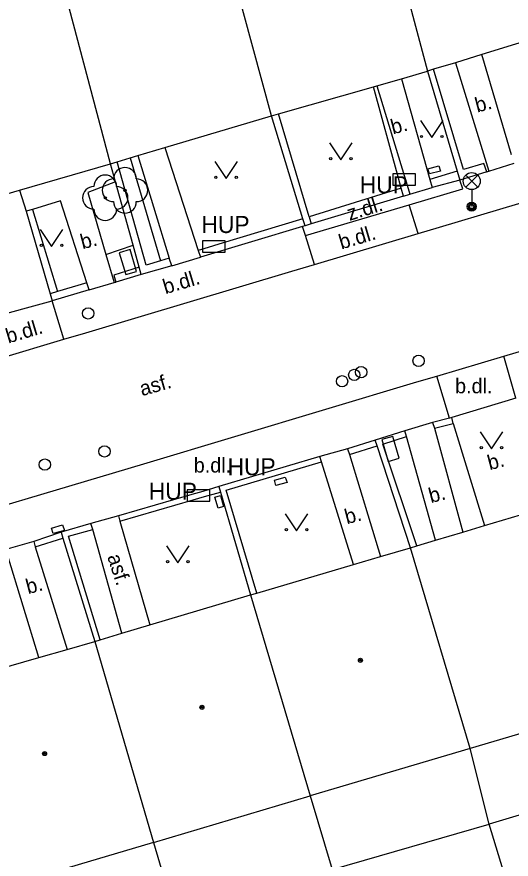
# Model space of a CAD drawing. Extents: x -596229 to -595156, y -1161237 to -1159376.
# Drawn here: x -595512.72 to -595490.95, y -1160614.97 to -1160577.87 of the extents above; entities that cross this region are included whole.
import ezdxf

# ---------------------------------------------------------------- set-up
doc = ezdxf.new("R2010")
doc.units = 0
for name, color, linetype in [('DOP - rozhrani ploch obecne', 7, 'Continuous'), ('Level 22', 7, 'Continuous'), ('Level 24', 7, 'Continuous'), ('Level 28', 7, 'Continuous'), ('Level 31', 7, 'Continuous'), ('Level 33', 7, 'Continuous'), ('Level 36', 7, 'Continuous'), ('Level 39', 7, 'Continuous'), ('plynovod - povrch.  znaky - PRIS skut. velikost', 7, 'Continuous'), ('silnoproud - povrch.  znaky a  RIS  skut. velikost', 7, 'Continuous'), ('slaboproud - povrch.  znaky a tel. budka skut. velikost', 7, 'Continuous'), ('TM - budovy zdene_ betonove - VP', 7, 'Continuous'), ('TM - chodniky - VP', 7, 'Continuous'), ('TM - komunikace - VP', 7, 'Continuous'), ('TM - letecke snimky - pomocna linie', 7, 'Continuous'), ('TM - plot drateny_ kovovy - VP', 7, 'Continuous'), ('TM - plot zdeny_ ohradni zed - VP', 7, 'Continuous'), ('TM - podezdivka plotu - VP', 7, 'Continuous'), ('TM - popis objektu', 7, 'Continuous'), ('TM - popis povrchu', 7, 'Continuous'), ('TM - rozhrani ploch obecne - VP', 7, 'Continuous'), ('TM - vjezd na pozemek', 7, 'Continuous'), ('TM - zed operna - VP', 7, 'Continuous')]:
    doc.layers.add(name, color=color, linetype=linetype)

msp = doc.modelspace()

# ---------------------------------------------------------------- linework, layer by layer
at = {"layer": 'DOP - rozhrani ploch obecne'}
for points in [[(-595491.92, -1160613.42), (-595492.76, -1160610.09)], [(-595487.33, -1160612.04), (-595491.92, -1160613.42)], [(-595499.8, -1160612.18), (-595498.83, -1160615.43)], [(-595498.83, -1160615.43), (-595491.92, -1160613.42)], [(-595490.79, -1160617.14), (-595491.92, -1160613.42)], [(-595506.7, -1160614.23), (-595505.67, -1160617.71)]]:
    msp.add_lwpolyline(points, dxfattribs=at)
at = {"layer": 'Level 22'}
for centre in [(-595507.96, -1160585.51), (-595508.83, -1160585.84)]:
    msp.add_circle(centre, 0.05, dxfattribs=at)
for centre, start, end in [((-595507.96, -1160585.01), 0, 180), ((-595508.83, -1160585.34), 0, 180), ((-595508.46, -1160585.51), 90, 270), ((-595507.46, -1160585.51), 270, 90), ((-595509.33, -1160585.84), 90, 270), ((-595508.33, -1160585.84), 270, 90), ((-595507.96, -1160586.01), 180, 0), ((-595508.83, -1160586.34), 180, 0)]:
    msp.add_arc(centre, 0.5, start, end, dxfattribs=at)
at = {"layer": 'Level 24'}
for points in [[(-595496.168, -1160585.279), (-595495.168, -1160585.279), (-595495.168, -1160584.779), (-595496.168, -1160584.779)], [(-595504.548, -1160588.229), (-595503.548, -1160588.229), (-595503.548, -1160587.729), (-595504.548, -1160587.729)], [(-595508.211, -1160588.26), (-595507.929, -1160589.22), (-595507.449, -1160589.08), (-595507.731, -1160588.12)], [(-595496.65, -1160596.49), (-595496.37, -1160597.45), (-595495.89, -1160597.31), (-595496.17, -1160596.35)], [(-595505.228, -1160599.199), (-595504.228, -1160599.199), (-595504.228, -1160598.699), (-595505.228, -1160598.699)]]:
    msp.add_lwpolyline(points, close=True, dxfattribs=at)
at = {"layer": 'Level 28'}
for centre in [(-595495.03, -1160593.02), (-595497.86, -1160593.64), (-595497.56, -1160593.52), (-595498.4, -1160593.92), (-595508.86, -1160597.01), (-595511.49, -1160597.59)]:
    msp.add_circle(centre, 0.25, dxfattribs=at)
at = {"layer": 'Level 31'}
msp.add_circle((-595509.58, -1160590.93), 0.25, dxfattribs=at)
at = {"layer": 'Level 33'}
for p, q in [((-595492.955, -1160585.37), (-595492.425, -1160584.84)), ((-595492.955, -1160584.84), (-595492.425, -1160585.37)), ((-595492.69, -1160585.48), (-595492.69, -1160586.23))]:
    msp.add_line(p, q, dxfattribs=at)
for centre, radius in [((-595492.69, -1160585.105), 0.375), ((-595492.69, -1160586.23), 0.2), ((-595492.69, -1160586.23), 0.145), ((-595492.69, -1160586.23), 0.0876)]:
    msp.add_circle(centre, radius, dxfattribs=at)
at = {"layer": 'Level 36'}
for points in [[(-595494.95, -1160582.44), (-595494.45, -1160583.19), (-595493.95, -1160582.44)], [(-595498.95, -1160583.42), (-595498.45, -1160584.17), (-595497.95, -1160583.42)], [(-595504.01, -1160584.24), (-595503.51, -1160584.99), (-595503.01, -1160584.24)], [(-595511.69, -1160587.23), (-595511.19, -1160587.98), (-595510.69, -1160587.23)], [(-595492.32, -1160596.15), (-595491.82, -1160596.9), (-595491.32, -1160596.15)], [(-595500.9, -1160599.76), (-595500.4, -1160600.51), (-595499.9, -1160599.76)], [(-595506.13, -1160601.17), (-595505.63, -1160601.92), (-595505.13, -1160601.17)]]:
    msp.add_lwpolyline(points, dxfattribs=at)
for centre in [(-595494.9, -1160583.14), (-595494.001, -1160583.14), (-595498.9, -1160584.12), (-595498.001, -1160584.12), (-595503.96, -1160584.94), (-595503.061, -1160584.94), (-595511.64, -1160587.93), (-595510.741, -1160587.93), (-595492.27, -1160596.85), (-595491.371, -1160596.85), (-595500.85, -1160600.46), (-595499.951, -1160600.46), (-595506.08, -1160601.87), (-595505.181, -1160601.87)]:
    msp.add_circle(centre, 0.05, dxfattribs=at)
at = {"layer": 'Level 39'}
for centre, radius in [((-595497.59, -1160606.21), 0.09), ((-595497.59, -1160606.21), 0.0398), ((-595504.57, -1160608.28), 0.09), ((-595504.57, -1160608.28), 0.0398), ((-595511.5, -1160610.32), 0.09), ((-595511.5, -1160610.32), 0.0398)]:
    msp.add_circle(centre, radius, dxfattribs=at)
at = {"layer": 'plynovod - povrch.  znaky - PRIS skut. velikost'}
msp.add_lwpolyline([(-595501.31, -1160598.51), (-595501.38, -1160598.28), (-595500.9, -1160598.15), (-595500.82, -1160598.38), (-595501.31, -1160598.51)], dxfattribs=at)
at = {"layer": 'silnoproud - povrch.  znaky a  RIS  skut. velikost'}
for points in [[(-595494.55, -1160584.79), (-595494.62, -1160584.56), (-595494.14, -1160584.43), (-595494.06, -1160584.66), (-595494.55, -1160584.79)], [(-595504, -1160599.03), (-595503.76, -1160598.95), (-595503.62, -1160599.43), (-595503.86, -1160599.51), (-595504, -1160599.03)]]:
    msp.add_lwpolyline(points, dxfattribs=at)
at = {"layer": 'slaboproud - povrch.  znaky a tel. budka skut. velikost'}
msp.add_lwpolyline([(-595511.12, -1160600.62), (-595511.19, -1160600.39), (-595510.71, -1160600.25), (-595510.63, -1160600.49), (-595511.12, -1160600.62)], dxfattribs=at)
at = {"layer": 'TM - budovy zdene_ betonove - VP'}
for points in [[(-595497.49, -1160569.56), (-595494.64, -1160580.26)], [(-595501.5, -1160582.23), (-595504.38, -1160571.63)], [(-595508.6, -1160584.34), (-595511.4, -1160573.74)], [(-595487.6, -1160578.11), (-595492.24, -1160579.53)], [(-595492.24, -1160579.53), (-595493.41, -1160579.89)], [(-595494.37, -1160580.18), (-595494.64, -1160580.26)], [(-595493.41, -1160579.89), (-595494.37, -1160580.18)], [(-595495.78, -1160580.6), (-595494.64, -1160580.26)], [(-595497.02, -1160580.95), (-595496.87, -1160580.91)], [(-595496.87, -1160580.91), (-595495.78, -1160580.6)], [(-595501.2, -1160582.14), (-595497.02, -1160580.95)], [(-595506.2, -1160583.62), (-595501.5, -1160582.23)], [(-595501.5, -1160582.23), (-595501.2, -1160582.14)], [(-595507.4, -1160583.98), (-595506.2, -1160583.62)], [(-595508.6, -1160584.34), (-595508.31, -1160584.25)], [(-595508.31, -1160584.25), (-595507.73, -1160584.08)], [(-595507.73, -1160584.08), (-595507.4, -1160583.98)], [(-595512.6, -1160585.5), (-595508.6, -1160584.34)], [(-595515.41, -1160586.32), (-595512.6, -1160585.5)], [(-595492.13, -1160600.28), (-595489.35, -1160599.45)], [(-595494.28, -1160600.92), (-595493.08, -1160600.56)], [(-595493.08, -1160600.56), (-595492.13, -1160600.28)], [(-595495.1, -1160601.17), (-595494.28, -1160600.92)], [(-595496.7, -1160601.64), (-595495.38, -1160601.25)], [(-595495.38, -1160601.25), (-595495.1, -1160601.17)], [(-595492.76, -1160610.09), (-595495.38, -1160601.25)], [(-595497.9, -1160601.99), (-595496.7, -1160601.64)], [(-595502.15, -1160603.25), (-595497.9, -1160601.99)], [(-595506.86, -1160604.65), (-595502.43, -1160603.33)], [(-595502.43, -1160603.33), (-595502.15, -1160603.25)], [(-595502.43, -1160603.33), (-595499.8, -1160612.18)], [(-595508.1, -1160605.02), (-595506.86, -1160604.65)], [(-595509.06, -1160605.31), (-595508.1, -1160605.02)], [(-595510.5, -1160605.73), (-595509.29, -1160605.38)], [(-595509.29, -1160605.38), (-595509.06, -1160605.31)], [(-595509.29, -1160605.38), (-595506.7, -1160614.23)], [(-595511.75, -1160606.09), (-595510.5, -1160605.73)], [(-595516.08, -1160607.34), (-595511.75, -1160606.09)], [(-595485.86, -1160608.05), (-595492.76, -1160610.09)], [(-595492.76, -1160610.09), (-595499.8, -1160612.18)], [(-595506.7, -1160614.23), (-595499.8, -1160612.18)], [(-595506.7, -1160614.23), (-595513.34, -1160616.2)]]:
    msp.add_lwpolyline(points, dxfattribs=at)
at = {"layer": 'TM - chodniky - VP'}
for points in [[(-595495.78, -1160580.6), (-595494.53, -1160585.03)], [(-595495.91, -1160584.97), (-595497.02, -1160580.95)], [(-595495.85, -1160585.2), (-595495.91, -1160584.97)], [(-595495.79, -1160585.42), (-595495.85, -1160585.2)], [(-595494.53, -1160585.03), (-595494.43, -1160585.39)], [(-595495.69, -1160585.77), (-595495.79, -1160585.42)]]:
    msp.add_lwpolyline(points, dxfattribs=at)
at = {"layer": 'TM - komunikace - VP'}
for points in [[(-595495.05, -1160587.41), (-595494.11, -1160587.14), (-595486.13, -1160584.76), (-595485.17, -1160584.44)], [(-595499.62, -1160588.78), (-595495.05, -1160587.41)], [(-595491.28, -1160592.82), (-595490.33, -1160592.53), (-595477.46, -1160588.69), (-595476.51, -1160588.4)], [(-595510.66, -1160592.07), (-595509.68, -1160591.78), (-595500.61, -1160589.07), (-595499.62, -1160588.78)], [(-595513.5, -1160592.92), (-595510.66, -1160592.07)], [(-595494.22, -1160593.69), (-595491.28, -1160592.82)], [(-595518.92, -1160601.07), (-595518, -1160600.78), (-595507.13, -1160597.55), (-595495.11, -1160593.95), (-595494.22, -1160593.69)]]:
    msp.add_lwpolyline(points, dxfattribs=at)
at = {"layer": 'TM - letecke snimky - pomocna linie'}
msp.add_lwpolyline([(-595499.85, -1160586.68), (-595499.76, -1160586.99)], dxfattribs=at)
at = {"layer": 'TM - plot drateny_ kovovy - VP'}
for points in [[(-595492.03, -1160584.7), (-595492.15, -1160584.33), (-595493.05, -1160584.6), (-595494.37, -1160580.18)], [(-595499.85, -1160586.68), (-595501.2, -1160582.14)], [(-595506.4, -1160588.62), (-595507.02, -1160588.81), (-595508.31, -1160584.25)], [(-595507.73, -1160584.08), (-595506.4, -1160588.62)], [(-595493.33, -1160584.66), (-595494.53, -1160585.03)], [(-595495.79, -1160585.42), (-595499.85, -1160586.68)], [(-595500.13, -1160586.76), (-595503.82, -1160587.88)], [(-595503.82, -1160587.88), (-595504.3, -1160588.03)], [(-595504.3, -1160588.03), (-595504.73, -1160588.16)], [(-595504.73, -1160588.16), (-595504.64, -1160588.46)], [(-595506.01, -1160588.5), (-595506.4, -1160588.62)], [(-595505.9, -1160588.84), (-595506.01, -1160588.5)], [(-595494.41, -1160595.73), (-595494.33, -1160595.99)], [(-595494.33, -1160595.99), (-595493.5, -1160595.78)], [(-595493.5, -1160595.78), (-595493.57, -1160595.51)], [(-595495.56, -1160596.36), (-595495.64, -1160596.1)], [(-595495.1, -1160601.17), (-595496.6, -1160596.69), (-595495.56, -1160596.36)], [(-595498.07, -1160597.15), (-595496.86, -1160596.76)], [(-595499.3, -1160597.47), (-595499.38, -1160597.23)], [(-595498.16, -1160596.9), (-595498.07, -1160597.15)], [(-595502.15, -1160603.25), (-595503.5, -1160598.72), (-595499.3, -1160597.47)], [(-595508.18, -1160600.08), (-595504.95, -1160599.14), (-595504.46, -1160599), (-595503.76, -1160598.8)], [(-595508.24, -1160599.85), (-595508.18, -1160600.08)], [(-595509.38, -1160600.45), (-595509.47, -1160600.18)], [(-595509.06, -1160605.31), (-595510.45, -1160600.75), (-595509.38, -1160600.45)], [(-595511.97, -1160600.98), (-595511.91, -1160601.21)], [(-595511.91, -1160601.21), (-595510.69, -1160600.83)]]:
    msp.add_lwpolyline(points, dxfattribs=at)
at = {"layer": 'TM - plot zdeny_ ohradni zed - VP'}
for points in [[(-595507.33, -1160588.9), (-595508.45, -1160589.24), (-595508.37, -1160589.55)], [(-595509.64, -1160589.58), (-595510.93, -1160589.97)], [(-595509.54, -1160589.89), (-595509.64, -1160589.58)], [(-595510.93, -1160589.97), (-595511.25, -1160590.07)], [(-595511.25, -1160590.07), (-595511.17, -1160590.38)]]:
    msp.add_lwpolyline(points, dxfattribs=at)
at = {"layer": 'TM - podezdivka plotu - VP'}
for points in [[(-595494.64, -1160580.26), (-595493.33, -1160584.66)], [(-595500.13, -1160586.76), (-595501.5, -1160582.23)], [(-595508.38, -1160585.14), (-595508.6, -1160584.34)], [(-595493.33, -1160584.66), (-595493.21, -1160585.06)], [(-595492.03, -1160584.7), (-595493.21, -1160585.06)], [(-595507.6, -1160587.93), (-595508.38, -1160585.14)], [(-595493.21, -1160585.06), (-595494.43, -1160585.39)], [(-595495.69, -1160585.77), (-595499.76, -1160586.99)], [(-595500.03, -1160587.07), (-595500.13, -1160586.76)], [(-595500.14, -1160587.1), (-595504.64, -1160588.46)], [(-595500.03, -1160587.07), (-595500.14, -1160587.1)], [(-595499.76, -1160586.99), (-595500.03, -1160587.07)], [(-595507.33, -1160588.9), (-595507.6, -1160587.93)], [(-595507.24, -1160589.22), (-595507.33, -1160588.9)], [(-595505.9, -1160588.84), (-595507.24, -1160589.22)], [(-595507.24, -1160589.22), (-595508.37, -1160589.55)], [(-595509.54, -1160589.89), (-595511.17, -1160590.38)], [(-595493.67, -1160595.54), (-595494.41, -1160595.73)], [(-595493.57, -1160595.51), (-595493.67, -1160595.54)], [(-595495.64, -1160596.1), (-595496.94, -1160596.52)], [(-595496.94, -1160596.52), (-595498.16, -1160596.9)], [(-595496.86, -1160596.76), (-595496.94, -1160596.52)], [(-595495.38, -1160601.25), (-595496.86, -1160596.76)], [(-595499.38, -1160597.23), (-595503.83, -1160598.56)], [(-595503.83, -1160598.56), (-595504.53, -1160598.77), (-595505.02, -1160598.91), (-595508.24, -1160599.85)], [(-595503.83, -1160598.56), (-595503.76, -1160598.8)], [(-595503.76, -1160598.8), (-595502.43, -1160603.33)], [(-595509.47, -1160600.18), (-595510.77, -1160600.56)], [(-595510.77, -1160600.56), (-595511.97, -1160600.98)], [(-595510.77, -1160600.56), (-595510.69, -1160600.83)], [(-595510.69, -1160600.83), (-595509.29, -1160605.38)]]:
    msp.add_lwpolyline(points, dxfattribs=at)
at = {"layer": 'TM - rozhrani ploch obecne - VP'}
for points in [[(-595490.93, -1160583.95), (-595492.24, -1160579.53)], [(-595493.41, -1160579.89), (-595491.94, -1160584.67)], [(-595496.87, -1160580.91), (-595495.65, -1160584.9)], [(-595506.2, -1160583.62), (-595504.73, -1160588.16)], [(-595507.4, -1160583.98), (-595506.01, -1160588.5)], [(-595495.65, -1160584.9), (-595495.58, -1160585.13)], [(-595508.38, -1160585.14), (-595509.6, -1160585.61)], [(-595495.58, -1160585.13), (-595495.41, -1160585.68)], [(-595495.44, -1160586.15), (-595493.08, -1160585.44), (-595493.21, -1160585.06)], [(-595509.6, -1160585.61), (-595508.8, -1160588.34)], [(-595510.8, -1160585.97), (-595512.04, -1160586.35)], [(-595509.64, -1160589.58), (-595510.8, -1160585.97)], [(-595512.04, -1160586.35), (-595512.31, -1160586.43)], [(-595512.04, -1160586.35), (-595510.93, -1160589.97)], [(-595500.01, -1160587.5), (-595495.44, -1160586.15)], [(-595495.05, -1160587.41), (-595495.44, -1160586.15)], [(-595500.01, -1160587.5), (-595500.14, -1160587.1)], [(-595499.62, -1160588.78), (-595500.01, -1160587.5)], [(-595508.8, -1160588.34), (-595507.6, -1160587.93)], [(-595508.8, -1160588.34), (-595508.44, -1160589.57)], [(-595510.66, -1160592.07), (-595511.17, -1160590.38)], [(-595490.74, -1160594.66), (-595491.28, -1160592.82)], [(-595493.67, -1160595.54), (-595494.22, -1160593.69)], [(-595493.5, -1160595.78), (-595492.13, -1160600.28)], [(-595494.33, -1160595.99), (-595493.08, -1160600.56)], [(-595494.28, -1160600.92), (-595495.56, -1160596.36)], [(-595498.07, -1160597.15), (-595496.7, -1160601.64)], [(-595497.9, -1160601.99), (-595499.3, -1160597.47)], [(-595508.18, -1160600.08), (-595506.86, -1160604.65)], [(-595508.1, -1160605.02), (-595509.38, -1160600.45)], [(-595511.91, -1160601.21), (-595510.5, -1160605.73)], [(-595511.75, -1160606.09), (-595513.13, -1160601.56)]]:
    msp.add_lwpolyline(points, dxfattribs=at)
at = {"layer": 'TM - vjezd na pozemek'}
for points in [[(-595491.94, -1160584.67), (-595490.82, -1160584.31)], [(-595492.03, -1160584.7), (-595491.94, -1160584.67)], [(-595495.41, -1160585.68), (-595494.43, -1160585.39)], [(-595495.69, -1160585.77), (-595495.41, -1160585.68)], [(-595505.9, -1160588.84), (-595504.64, -1160588.46)], [(-595509.54, -1160589.89), (-595508.44, -1160589.57)], [(-595508.44, -1160589.57), (-595508.37, -1160589.55)], [(-595514.03, -1160591.15), (-595511.17, -1160590.38)], [(-595490.74, -1160594.66), (-595493.57, -1160595.51)], [(-595494.41, -1160595.73), (-595495.64, -1160596.1)], [(-595498.16, -1160596.9), (-595499.38, -1160597.23)], [(-595508.24, -1160599.85), (-595509.47, -1160600.18)], [(-595511.97, -1160600.98), (-595513.2, -1160601.33)]]:
    msp.add_lwpolyline(points, dxfattribs=at)
at = {"layer": 'TM - zed operna - VP'}
for points in [[(-595512.6, -1160585.5), (-595512.31, -1160586.43)], [(-595512.31, -1160586.43), (-595511.25, -1160590.07)]]:
    msp.add_lwpolyline(points, dxfattribs=at)

# ---------------------------------------------------------------- texts
at = {"layer": 'TM - popis objektu'}
for p in [(-595497.62, -1160585.64), (-595504.59, -1160587.39), (-595503.44, -1160598.06), (-595506.91, -1160599.14)]:
    msp.add_text('HUP', height=0.75, dxfattribs=at).set_placement(p)
at = {"layer": 'TM - popis povrchu'}
for s, rotation, p in [('b.', 14.68, (-595492.45, -1160582.09)), ('b.', 14.68, (-595496.16, -1160583.05)), ('z.dl.', 17.38, (-595498.07, -1160586.86)), ('b.dl.', 16.57, (-595498.43, -1160588.12)), ('b.', 14.68, (-595509.83, -1160588.11)), ('b.dl.', 16.57, (-595506.18, -1160590.09)), ('b.dl.', 16.57, (-595513.1, -1160592.26)), ('asf.', 15.8815, (-595507.21, -1160594.58)), ('b.', 14.68, (-595491.9, -1160597.84)), ('b.', 14.68, (-595494.49, -1160599.29)), ('b.', 14.68, (-595498.19, -1160600.22)), ('asf.', 288.1984, (-595508.75, -1160601.64)), ('b.', 14.68, (-595512.23, -1160603.3))]:
    msp.add_text(s, height=0.65, rotation=rotation, dxfattribs=at).set_placement(p)
for p in [(-595493.42, -1160594.45), (-595504.93, -1160597.94)]:
    msp.add_text('b.dl.', height=0.65, dxfattribs=at).set_placement(p)

doc.saveas('drawing.dxf')
